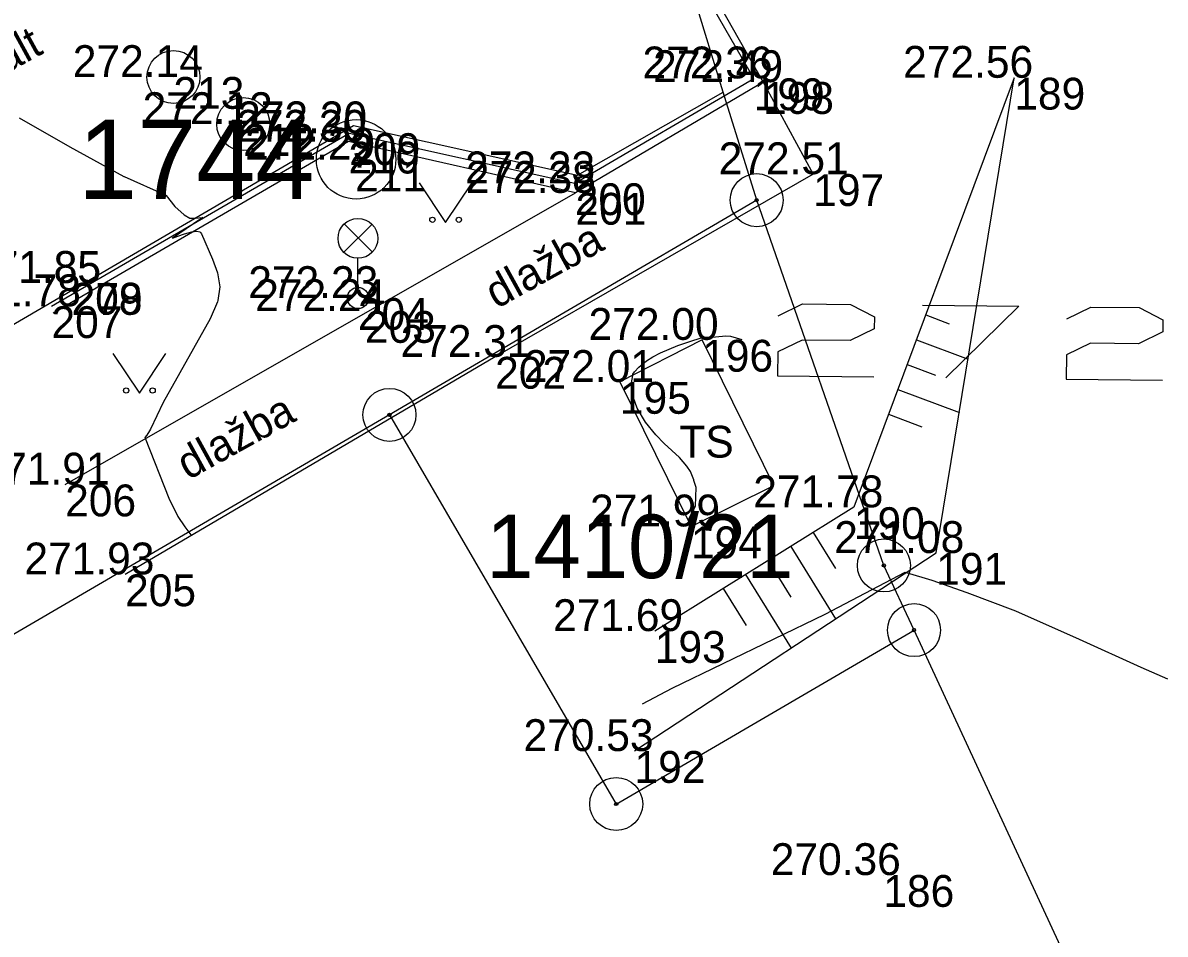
# Model space of a CAD drawing. Extents: x -771260 to -770828, y -1053564 to -1052811.
# Drawn here: x -771240.06 to -771218.5, y -1053175.75 to -1053158.57 of the extents above; entities that cross this region are included whole.
import ezdxf

# ---------------------------------------------------------------- set-up
doc = ezdxf.new("R2010")
doc.units = 0
for name, color, linetype in [('25_3_2019_hrana', 7, 'Continuous'), ('25_3_2019_lampa', 7, 'Continuous'), ('25_3_2019_obrubnik', 7, 'Continuous'), ('25_3_2019_pata', 7, 'Continuous'), ('25_3_2019_popis_objektu', 7, 'Continuous'), ('25_3_2019_popis_povrchu', 7, 'Continuous'), ('25_3_2019_sachta', 7, 'Continuous'), ('25_3_2019_srafy', 7, 'Continuous'), ('25_3_2019_TS', 7, 'Continuous'), ('25_3_2019_vrstevnice_interval_po_1m', 7, 'Continuous'), ('25_3_2019_zamereny_bod', 7, 'Continuous'), ('25_3_2019_zamereny_bod_cislo', 7, 'Continuous'), ('25_3_2019_zamereny_bod_vyska', 7, 'Continuous'), ('25_3_2019_znacka_zelen', 7, 'Continuous'), ('Default', 7, 'Continuous'), ('DKM_Hranice parcel', 7, 'Continuous'), ('DKM_Parcelní čísla', 7, 'Continuous'), ('DKM_Značky bodu BP', 7, 'Continuous')]:
    doc.layers.add(name, color=color, linetype=linetype)

# ---------------------------------------------------------------- blocks, each defined once
blk = doc.blocks.new('6.200_1')
at = {"layer": '25_3_2019_sachta'}
blk.add_circle((0, 0), 10, dxfattribs=at)
blk = doc.blocks.new('6.560_1')
at = {"layer": '25_3_2019_lampa'}
for p, q in [((-5.28, 17.24), (5.28, 27.8)), ((5.44, 17.3), (-5.12, 27.88)), ((0, 4), (0, 15))]:
    blk.add_line(p, q, dxfattribs=at)
for centre, radius in [((0, 22.5), 7.5), ((0, 0), 4), ((0, 0), 4)]:
    blk.add_circle(centre, radius, dxfattribs=at)
blk = doc.blocks.new('3.140_1')
at = {"layer": '25_3_2019_znacka_zelen'}
blk.add_lwpolyline([(-10, 15), (0, 0), (10, 15)], dxfattribs=at)
for centre in [(-5, 1), (-5, 1), (5, 1), (5, 1)]:
    blk.add_circle(centre, 1, dxfattribs=at)
blk = doc.blocks.new('POINT_DISPLAY')
at = {"layer": 'Default'}
blk.add_line((0, 0), (0, 0), dxfattribs=at)

msp = doc.modelspace()

# ---------------------------------------------------------------- linework, layer by layer
at = {"layer": '25_3_2019_hrana'}
for p, q in [((-771221.348, -1053159.6), (-771224.374, -1053167.702)), ((-771224.374, -1053167.702), (-771228.132, -1053170.037))]:
    msp.add_line(p, q, dxfattribs=at)
at = {"layer": '25_3_2019_obrubnik'}
for p, q in [((-771226.266, -1053159.612), (-771228.538, -1053155.657)), ((-771228.379, -1053155.627), (-771226.09, -1053159.683)), ((-771229.642, -1053161.592), (-771226.266, -1053159.612)), ((-771226.09, -1053159.683), (-771229.63, -1053161.771)), ((-771226.09, -1053159.683), (-771225.141, -1053161.419)), ((-771239.518, -1053163.911), (-771233.898, -1053160.647)), ((-771233.898, -1053160.647), (-771229.642, -1053161.592)), ((-771233.913, -1053160.806), (-771239.485, -1053164.041)), ((-771229.63, -1053161.771), (-771233.913, -1053160.806)), ((-771225.141, -1053161.419), (-771231.146, -1053164.865)), ((-771239.26, -1053167.273), (-771229.63, -1053161.771)), ((-771231.146, -1053164.865), (-771238.128, -1053168.969))]:
    msp.add_line(p, q, dxfattribs=at)
at = {"layer": '25_3_2019_pata'}
for p, q in [((-771222.821, -1053168.564), (-771221.348, -1053159.6)), ((-771228.513, -1053172.3), (-771222.821, -1053168.564))]:
    msp.add_line(p, q, dxfattribs=at)
at = {"layer": '25_3_2019_srafy'}
for p, q in [((-771223.02, -1053164.075), (-771222.578, -1053164.24)), ((-771223.195, -1053164.544), (-771222.22, -1053164.908)), ((-771223.37, -1053165.012), (-771222.836, -1053165.211)), ((-771223.544, -1053165.481), (-771222.385, -1053165.914)), ((-771223.719, -1053165.949), (-771223.094, -1053166.183)), ((-771225.144, -1053168.18), (-771224.723, -1053168.858)), ((-771225.568, -1053168.444), (-771224.72, -1053169.81)), ((-771225.993, -1053168.708), (-771225.565, -1053169.397)), ((-771226.418, -1053168.972), (-771225.556, -1053170.359)), ((-771226.842, -1053169.236), (-771226.408, -1053169.935))]:
    msp.add_line(p, q, dxfattribs=at)
at = {"layer": '25_3_2019_TS'}
for p, q in [((-771227.239, -1053164.544), (-771228.791, -1053165.339)), ((-771225.886, -1053167.293), (-771227.239, -1053164.544)), ((-771228.791, -1053165.339), (-771227.449, -1053168.063)), ((-771227.449, -1053168.063), (-771225.886, -1053167.293))]:
    msp.add_line(p, q, dxfattribs=at)
at = {"layer": '25_3_2019_vrstevnice_interval_po_1m'}
for points in [[(-771240.128, -1053160.355), (-771239.171, -1053160.907), (-771238.153, -1053161.463), (-771238.148, -1053161.465), (-771237.363, -1053161.814), (-771237.357, -1053161.822), (-771237.356, -1053161.824), (-771237.191, -1053162.029), (-771237.015, -1053162.185), (-771236.905, -1053162.251), (-771236.87, -1053162.251), (-771236.819, -1053162.251), (-771236.662, -1053162.234), (-771236.837, -1053162.354), (-771237.235, -1053162.627), (-771237.131, -1053162.589), (-771237.009, -1053162.543), (-771236.868, -1053162.506), (-771236.777, -1053162.496), (-771236.721, -1053162.506), (-771236.697, -1053162.529), (-771236.69, -1053162.545), (-771236.48, -1053163.024), (-771236.387, -1053163.283), (-771236.344, -1053163.543), (-771236.378, -1053163.805), (-771236.387, -1053163.827), (-771236.524, -1053164.146), (-771237.411, -1053165.725), (-771237.652, -1053166.232), (-771237.67, -1053166.262), (-771237.719, -1053166.34), (-771237.759, -1053166.387), (-771237.753, -1053166.402), (-771237.302, -1053167.532), (-771237.139, -1053167.866), (-771237.133, -1053167.875), (-771237.001, -1053168.071), (-771236.886, -1053168.22)], [(-771239.171, -1053160.907), (-771239.171, -1053160.907)], [(-771238.153, -1053161.463), (-771238.153, -1053161.463)], [(-771237.363, -1053161.814), (-771237.363, -1053161.814)], [(-771237.191, -1053162.029), (-771237.191, -1053162.029)], [(-771237.015, -1053162.185), (-771237.015, -1053162.185)], [(-771236.905, -1053162.251), (-771236.905, -1053162.251)], [(-771236.819, -1053162.251), (-771236.819, -1053162.251)], [(-771236.662, -1053162.234), (-771236.662, -1053162.234)], [(-771236.868, -1053162.506), (-771236.868, -1053162.506)], [(-771236.777, -1053162.496), (-771236.777, -1053162.496)], [(-771236.721, -1053162.506), (-771236.721, -1053162.506)], [(-771237.235, -1053162.627), (-771237.235, -1053162.627)], [(-771237.009, -1053162.543), (-771237.009, -1053162.543)], [(-771236.697, -1053162.529), (-771236.697, -1053162.529)], [(-771236.48, -1053163.024), (-771236.48, -1053163.024)], [(-771236.387, -1053163.283), (-771236.387, -1053163.283)], [(-771236.344, -1053163.543), (-771236.344, -1053163.543)], [(-771236.378, -1053163.805), (-771236.378, -1053163.805)], [(-771225.803, -1053164.09), (-771225.347, -1053163.868), (-771224.439, -1053163.878), (-771223.988, -1053164.11), (-771223.99, -1053164.337), (-771224.447, -1053164.559), (-771225.354, -1053164.549), (-771225.811, -1053164.771), (-771225.816, -1053165.225), (-771224, -1053165.244)], [(-771223.078, -1053163.893), (-771221.262, -1053163.912), (-771222.639, -1053165.259)], [(-771220.357, -1053164.149), (-771219.901, -1053163.927), (-771218.993, -1053163.937), (-771218.542, -1053164.169), (-771218.544, -1053164.396), (-771219.001, -1053164.618), (-771219.908, -1053164.608), (-771220.365, -1053164.83), (-771220.369, -1053165.284), (-771218.554, -1053165.303)], [(-771236.524, -1053164.146), (-771236.524, -1053164.146)], [(-771227.498, -1053167.936), (-771227.435, -1053167.817), (-771227.365, -1053167.684), (-771227.353, -1053167.333), (-771227.394, -1053167.195), (-771227.397, -1053167.186), (-771227.459, -1053167.026), (-771227.529, -1053166.927), (-771227.669, -1053166.766), (-771227.954, -1053166.5), (-771228.112, -1053166.337), (-771228.306, -1053166.095), (-771228.466, -1053165.836), (-771228.569, -1053165.548), (-771228.572, -1053165.358), (-771228.548, -1053165.215), (-771228.544, -1053165.194), (-771228.517, -1053165.15), (-771228.433, -1053165.057), (-771228.289, -1053164.943), (-771228.171, -1053164.867), (-771228.022, -1053164.788), (-771227.699, -1053164.651), (-771227.412, -1053164.559), (-771227.216, -1053164.496), (-771227.206, -1053164.496), (-771226.99, -1053164.489), (-771226.791, -1053164.468), (-771226.703, -1053164.474), (-771226.489, -1053164.536)], [(-771227.699, -1053164.651), (-771227.699, -1053164.651)], [(-771227.216, -1053164.496), (-771227.216, -1053164.496)], [(-771226.99, -1053164.489), (-771226.99, -1053164.489)], [(-771226.791, -1053164.468), (-771226.791, -1053164.468)], [(-771226.703, -1053164.474), (-771226.703, -1053164.474)], [(-771228.171, -1053164.867), (-771228.171, -1053164.867)], [(-771228.022, -1053164.788), (-771228.022, -1053164.788)], [(-771228.433, -1053165.057), (-771228.433, -1053165.057)], [(-771228.289, -1053164.943), (-771228.289, -1053164.943)], [(-771228.544, -1053165.194), (-771228.544, -1053165.194)], [(-771228.517, -1053165.15), (-771228.517, -1053165.15)], [(-771228.572, -1053165.358), (-771228.572, -1053165.358)], [(-771237.411, -1053165.725), (-771237.411, -1053165.725)], [(-771228.569, -1053165.548), (-771228.569, -1053165.548)], [(-771228.466, -1053165.836), (-771228.466, -1053165.836)], [(-771228.306, -1053166.095), (-771228.306, -1053166.095)], [(-771237.759, -1053166.387), (-771237.759, -1053166.387)], [(-771237.719, -1053166.34), (-771237.719, -1053166.34)], [(-771237.652, -1053166.232), (-771237.652, -1053166.232)], [(-771228.112, -1053166.337), (-771228.112, -1053166.337)], [(-771227.954, -1053166.5), (-771227.954, -1053166.5)], [(-771227.669, -1053166.766), (-771227.669, -1053166.766)], [(-771227.529, -1053166.927), (-771227.529, -1053166.927)], [(-771227.459, -1053167.026), (-771227.459, -1053167.026)], [(-771227.394, -1053167.195), (-771227.394, -1053167.195)], [(-771227.353, -1053167.333), (-771227.353, -1053167.333)], [(-771237.302, -1053167.532), (-771237.302, -1053167.532)], [(-771227.365, -1053167.684), (-771227.365, -1053167.684)], [(-771237.139, -1053167.866), (-771237.139, -1053167.866)], [(-771237.001, -1053168.071), (-771237.001, -1053168.071)], [(-771227.498, -1053167.936), (-771227.498, -1053167.936)], [(-771228.362, -1053171.409), (-771227.807, -1053171.116), (-771224.916, -1053169.72), (-771223.405, -1053168.93), (-771223.386, -1053168.935), (-771222.905, -1053169.078), (-771222.904, -1053169.078), (-771222.244, -1053169.308), (-771221.327, -1053169.659), (-771220.122, -1053170.189), (-771218.963, -1053170.722), (-771218.454, -1053170.937)], [(-771223.405, -1053168.93), (-771223.405, -1053168.93)], [(-771222.904, -1053169.078), (-771222.904, -1053169.078)], [(-771222.244, -1053169.308), (-771222.244, -1053169.308)], [(-771224.916, -1053169.72), (-771224.916, -1053169.72)], [(-771221.327, -1053169.659), (-771221.327, -1053169.659)], [(-771220.122, -1053170.189), (-771220.122, -1053170.189)], [(-771218.963, -1053170.722), (-771218.963, -1053170.722)], [(-771227.807, -1053171.116), (-771227.807, -1053171.116)], [(-771228.362, -1053171.409), (-771228.362, -1053171.409)]]:
    msp.add_lwpolyline(points, dxfattribs=at)
at = {"layer": 'DKM_Hranice parcel'}
for p, q in [((-771226.84, -1053159.87), (-771227.83, -1053156.67)), ((-771226.21, -1053161.91), (-771226.84, -1053159.87)), ((-771226.21, -1053161.91), (-771233.14, -1053165.96)), ((-771233.14, -1053165.96), (-771247.022, -1053174.06)), ((-771217.3, -1053182.82), (-771223.24, -1053170.02))]:
    msp.add_line(p, q, dxfattribs=at)
for points in [[(-771247.022, -1053168.215), (-771233.82, -1053160.5), (-771229.59, -1053161.44), (-771226.84, -1053159.87)], [(-771223.24, -1053170.02), (-771223.81, -1053168.8), (-771226.21, -1053161.91)], [(-771233.14, -1053165.96), (-771228.86, -1053173.3), (-771223.24, -1053170.02)]]:
    msp.add_lwpolyline(points, dxfattribs=at)
at = {"layer": 'DKM_Značky bodu BP'}
for centre, radius in [((-771233.77, -1053161.14), 0.75), ((-771233.77, -1053161.14), 0.03), ((-771226.21, -1053161.91), 0.5), ((-771226.21, -1053161.91), 0.0303), ((-771233.14, -1053165.96), 0.5), ((-771233.14, -1053165.96), 0.0303), ((-771223.81, -1053168.8), 0.5), ((-771223.81, -1053168.8), 0.0303), ((-771223.24, -1053170.02), 0.5), ((-771223.24, -1053170.02), 0.0303), ((-771228.86, -1053173.3), 0.5), ((-771228.86, -1053173.3), 0.0303)]:
    msp.add_circle(centre, radius, dxfattribs=at)

# ---------------------------------------------------------------- block references
at = {"layer": '25_3_2019_lampa', "xscale": 0.05, "yscale": 0.05000000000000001}
msp.add_blockref('6.560_1', (-771233.735, -1053163.756), dxfattribs=at)
at = {"layer": '25_3_2019_sachta', "xscale": 0.05, "yscale": 0.05000000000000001}
for p in [(-771237.217, -1053159.587), (-771235.899, -1053160.475)]:
    msp.add_blockref('6.200_1', p, dxfattribs=at)
at = {"layer": '25_3_2019_zamereny_bod', "xscale": 0.1, "yscale": 0.10000000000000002}
for p in [(-771237.217, -1053159.587), (-771226.266, -1053159.613), (-771226.091, -1053159.683), (-771221.348, -1053159.601), (-771235.899, -1053160.475), (-771233.898, -1053160.648), (-771233.914, -1053160.807), (-771233.789, -1053161.145), (-771225.142, -1053161.42), (-771229.643, -1053161.592), (-771229.63, -1053161.772), (-771239.141, -1053163.469), (-771239.137, -1053163.473), (-771233.735, -1053163.756), (-771239.519, -1053163.911), (-771233.603, -1053164.001), (-771227.239, -1053164.545), (-771231.146, -1053164.866), (-771228.791, -1053165.339), (-771239.26, -1053167.274), (-771224.375, -1053167.703), (-771227.45, -1053168.064), (-771222.821, -1053168.565), (-771238.129, -1053168.969), (-771228.133, -1053170.038), (-771228.514, -1053172.301), (-771223.82, -1053174.64)]:
    msp.add_blockref('POINT_DISPLAY', p, dxfattribs=at)
at = {"layer": '25_3_2019_znacka_zelen', "xscale": 0.05, "yscale": 0.05000000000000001}
for p in [(-771232.08, -1053162.33), (-771237.86, -1053165.55)]:
    msp.add_blockref('3.140_1', p, dxfattribs=at)

# ---------------------------------------------------------------- texts
at = {"layer": '25_3_2019_popis_objektu'}
msp.add_text('TS', height=0.6, dxfattribs=at).set_placement((-771227.669, -1053166.766))
at = {"layer": '25_3_2019_popis_povrchu'}
for s, rotation, p in [('asfalt', 28.6957, (-771241.329, -1053160.051)), ('dlažba', 28.8427, (-771231.12, -1053163.968)), ('dlažba', 28.8427, (-771236.94, -1053167.198))]:
    msp.add_text(s, height=0.6, rotation=rotation, dxfattribs=at).set_placement(p)
at = {"layer": '25_3_2019_zamereny_bod_cislo'}
for s, p in [('213', (-771237.217, -1053160.187)), ('199', (-771226.266, -1053160.213)), ('198', (-771226.091, -1053160.283)), ('189', (-771221.348, -1053160.201)), ('212', (-771235.899, -1053161.075)), ('209', (-771233.898, -1053161.248)), ('210', (-771233.914, -1053161.407)), ('211', (-771233.789, -1053161.745)), ('197', (-771225.142, -1053162.02)), ('200', (-771229.643, -1053162.192)), ('201', (-771229.63, -1053162.372)), ('208', (-771239.141, -1053164.069)), ('279', (-771239.137, -1053164.073)), ('204', (-771233.735, -1053164.356)), ('207', (-771239.519, -1053164.511)), ('203', (-771233.603, -1053164.601)), ('196', (-771227.239, -1053165.145)), ('202', (-771231.146, -1053165.466)), ('195', (-771228.791, -1053165.939)), ('206', (-771239.26, -1053167.874)), ('190', (-771224.375, -1053168.303)), ('194', (-771227.45, -1053168.664)), ('191', (-771222.821, -1053169.165)), ('205', (-771238.129, -1053169.569)), ('193', (-771228.133, -1053170.638)), ('192', (-771228.514, -1053172.901)), ('186', (-771223.82, -1053175.24))]:
    msp.add_text(s, height=0.6, dxfattribs=at).set_placement(p)
at = {"layer": '25_3_2019_zamereny_bod_vyska'}
for s, p in [('272.14 ', (-771239.116, -1053159.587)), ('272.36 ', (-771228.364, -1053159.613)), ('272.56 ', (-771223.446, -1053159.601)), ('272.49 ', (-771228.165, -1053159.683)), ('272.12 ', (-771237.798, -1053160.475)), ('272.20 ', (-771236.015, -1053160.648)), ('272.30 ', (-771236.031, -1053160.807)), ('272.29 ', (-771235.863, -1053161.145)), ('272.23 ', (-771231.713, -1053161.592)), ('272.51 ', (-771226.927, -1053161.42)), ('272.38 ', (-771231.7, -1053161.772)), ('271.85 ', (-771241.04, -1053163.469)), ('271.85 ', (-771241.036, -1053163.473)), ('272.23 ', (-771235.805, -1053163.756)), ('271.78 ', (-771241.418, -1053163.911)), ('272.24 ', (-771235.673, -1053164.001)), ('272.00 ', (-771229.382, -1053164.545)), ('272.31 ', (-771232.931, -1053164.866)), ('272.01 ', (-771230.602, -1053165.339)), ('271.91 ', (-771240.876, -1053167.274)), ('271.78 ', (-771226.274, -1053167.703)), ('271.99 ', (-771229.355, -1053168.064)), ('271.08 ', (-771224.746, -1053168.565)), ('271.93 ', (-771240.03, -1053168.969)), ('271.69 ', (-771230.052, -1053170.038)), ('270.53 ', (-771230.61, -1053172.301)), ('270.36 ', (-771225.944, -1053174.64))]:
    msp.add_text(s, height=0.6, dxfattribs=at).set_placement(p)
at = {"layer": 'DKM_Parcelní čísla'}
msp.add_text('1410/21', height=1.2, dxfattribs=at).set_placement((-771231.314, -1053169.04))
at = {"layer": 'DKM_Značky bodu BP'}
msp.add_text('1744', height=1.5, dxfattribs=at).set_placement((-771239.018, -1053161.889))

doc.saveas('drawing.dxf')
